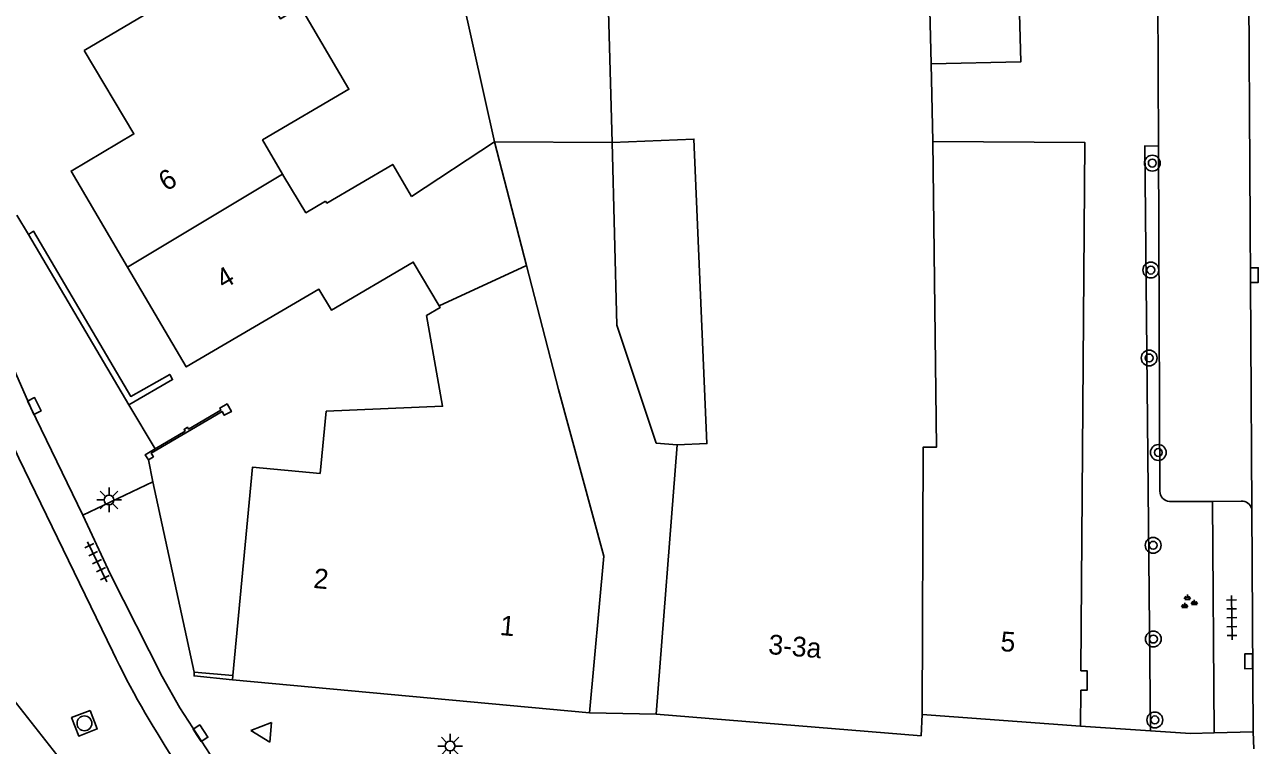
# Model space of a CAD drawing. Extents: x 137999 to 141000, y 397500 to 400501.
# Drawn here: x 138126.3 to 138188.7, y 400214.3 to 400250.8 of the extents above; entities that cross this region are included whole.
import ezdxf

# ---------------------------------------------------------------- set-up
doc = ezdxf.new("R2010")
doc.units = 0
for name, color, linetype in [('gg-afsc-erfafscheiding', 7, 'Continuous'), ('gg-afsc-muur', 7, 'Continuous'), ('gg-anno-huisnummerreeks BGT', 7, 'Continuous'), ('gg-bbg-bijgebouw', 7, 'Continuous'), ('gg-bbg-gedigitaliseerde bebouwing', 7, 'Continuous'), ('gg-bbg-hoofdgebouw', 7, 'Continuous'), ('gg-bbg-luifel en loopbrug', 7, 'Continuous'), ('gg-bbg-tussenscheiding', 7, 'Continuous'), ('gg-knt-verharding', 7, 'Continuous'), ('gg-knt-verharding nz', 7, 'Continuous'), ('gt-symb-boom', 7, 'Continuous'), ('gt-symb-groenvak', 7, 'Continuous'), ('gt-symb-kolk', 7, 'Continuous'), ('gt-symb-lichtmast', 7, 'Continuous'), ('gt-symb-rioolschacht', 7, 'Continuous'), ('gt-symb-tegel verharding', 7, 'Continuous'), ('gt-symb-waterafsluiter', 7, 'Continuous')]:
    doc.layers.add(name, color=color, linetype=linetype)

# ---------------------------------------------------------------- blocks, each defined once
blk = doc.blocks.new('gt0-KOLK')
at = {"layer": 'gt-symb-kolk'}
blk.add_lwpolyline([(0, 0), (0.375, 0), (0.375, 0.4), (-0.375, 0.4), (-0.375, 0), (0, 0)], dxfattribs=at)
blk = doc.blocks.new('gt0-BOOM')
at = {"layer": 'gt-symb-boom'}
for radius in [0.4, 0.2]:
    blk.add_circle((0, 0), radius, dxfattribs=at)
blk = doc.blocks.new('gt0-GRVAK')
at = {"layer": 'gt-symb-groenvak'}
for p, q in [((-0.11, 0.189), (-0.228, 0.24)), ((-0.182, 0.153), (0.088, 0.153)), ((-0.091, 0.211), (-0.156, 0.322)), ((-0.047, 0.214), (-0.047, 0.393)), ((-0.004, 0.211), (0.061, 0.322)), ((0.015, 0.189), (0.133, 0.24)), ((0.262, -0.052), (0.197, 0.059)), ((0.305, -0.049), (0.305, 0.13)), ((0.349, -0.052), (0.414, 0.059)), ((-0.245, -0.228), (-0.363, -0.177)), ((-0.318, -0.264), (-0.047, -0.264)), ((-0.226, -0.206), (-0.291, -0.095)), ((-0.183, -0.203), (-0.183, -0.024)), ((-0.139, -0.206), (-0.074, -0.095)), ((-0.12, -0.228), (-0.002, -0.177)), ((0.243, -0.074), (0.125, -0.023)), ((0.17, -0.11), (0.441, -0.11)), ((0.368, -0.074), (0.486, -0.023))]:
    blk.add_line(p, q, dxfattribs=at)
blk = doc.blocks.new('gt0-TEG1')
at = {"layer": 'gt-symb-tegel verharding'}
for p, q in [((-1.125, 0), (1.125, 0)), ((-0.9, -0.25), (-0.9, 0.25)), ((-0.45, -0.25), (-0.45, 0.25)), ((0, -0.25), (0, 0.25)), ((0.45, -0.25), (0.45, 0.25)), ((0.9, -0.25), (0.9, 0.25))]:
    blk.add_line(p, q, dxfattribs=at)
blk = doc.blocks.new('gt0-LMAST')
at = {"layer": 'gt-symb-lichtmast'}
for p, q in [((-0.182, 0.173), (-0.447, 0.438)), ((-0.005, 0.246), (-0.005, 0.621)), ((0.172, 0.173), (0.437, 0.438)), ((-0.255, -0.004), (-0.63, -0.004)), ((-0.182, -0.181), (-0.447, -0.446)), ((-0.005, -0.254), (-0.005, -0.629)), ((0.437, -0.446), (0.172, -0.181)), ((0.245, -0.004), (0.62, -0.004))]:
    blk.add_line(p, q, dxfattribs=at)
blk.add_circle((-0.005, -0.004), 0.25, dxfattribs=at)
blk = doc.blocks.new('gt0-WAFSL')
at = {"layer": 'gt-symb-waterafsluiter'}
for p, q in [((-0.5, -0.333), (0, 0.667)), ((0, 0.667), (0.5, -0.333)), ((0.5, -0.333), (-0.5, -0.333))]:
    blk.add_line(p, q, dxfattribs=at)
blk = doc.blocks.new('gt0-RS')
at = {"layer": 'gt-symb-rioolschacht'}
blk.add_lwpolyline([(-0.5, -0.5), (0.5, -0.5), (0.5, 0.5), (-0.5, 0.5)], close=True, dxfattribs=at)
blk.add_circle((0, 0), 0.375, dxfattribs=at)

msp = doc.modelspace()

# ---------------------------------------------------------------- linework, layer by layer
at = {"layer": 'gg-afsc-erfafscheiding'}
msp.add_lwpolyline([(138183.3, 400215.009), (138183.014, 400244.626), (138183.696, 400244.604)], dxfattribs=at)
at = {"layer": 'gg-afsc-muur'}
for p, q in [((138131.606, 400231.522), (138126.517, 400240.141)), ((138134.912, 400217.988), (138136.87, 400217.81))]:
    msp.add_line(p, q, dxfattribs=at)
for points in [[(138131.606, 400231.522), (138133.816, 400232.794), (138133.671, 400233.053), (138131.7, 400231.94), (138126.786, 400240.303), (138126.517, 400240.141)], [(138132.931, 400229.282), (138134.451, 400230.186), (138134.4, 400230.27), (138134.565, 400230.382), (138134.622, 400230.291), (138136.258, 400231.245), (138136.198, 400231.352), (138136.576, 400231.562), (138136.792, 400231.174), (138136.43, 400230.987), (138136.32, 400231.182), (138132.735, 400229.065), (138132.849, 400228.884), (138132.597, 400228.726)], [(138132.931, 400229.282), (138132.426, 400228.982), (138132.597, 400228.726)], [(138136.85, 400217.6), (138134.899, 400217.794), (138134.912, 400217.988)]]:
    msp.add_lwpolyline(points, dxfattribs=at)
at = {"layer": 'gg-bbg-bijgebouw'}
msp.add_lwpolyline([(138172.191, 400248.773), (138176.726, 400248.876), (138176.609, 400253.159)], dxfattribs=at)
at = {"layer": 'gg-bbg-gedigitaliseerde bebouwing'}
for p, q in [((138147.16, 400257.971), (138150.104, 400244.836)), ((138145.909, 400242.067), (138150.104, 400244.836)), ((138150.104, 400244.836), (138151.722, 400238.564)), ((138150.104, 400244.836), (138156.051, 400244.792)), ((138139.382, 400243.192), (138139.45, 400243.08)), ((138159.34, 400229.493), (138158.28, 400215.85))]:
    msp.add_line(p, q, dxfattribs=at)
for points in [[(138129.35, 400249.46), (138137.408, 400254.228), (138139.27, 400251.06), (138140.286, 400251.657), (138142.735, 400247.491), (138138.366, 400244.923), (138139.382, 400243.192)], [(138159.34, 400229.493), (138160.85, 400229.557), (138160.195, 400244.968), (138156.051, 400244.792)], [(138141.56, 400241.83), (138141.621, 400241.727), (138144.957, 400243.688), (138145.909, 400242.067)], [(138141.56, 400241.83), (138140.559, 400241.241), (138139.45, 400243.08)], [(138151.722, 400238.564), (138153.341, 400232.287), (138155.642, 400223.857), (138154.91, 400215.93)]]:
    msp.add_lwpolyline(points, dxfattribs=at)
at = {"layer": 'gg-bbg-hoofdgebouw'}
for p, q in [((138172.191, 400248.773), (138172.28, 400244.85)), ((138136.85, 400217.6), (138136.87, 400217.81)), ((138154.91, 400215.93), (138136.85, 400217.6)), ((138179.75, 400215.24), (138179.764, 400217.069)), ((138171.74, 400215.84), (138179.75, 400215.24))]:
    msp.add_line(p, q, dxfattribs=at)
for points in [[(138131.538, 400238.488), (138128.68, 400243.35), (138131.86, 400245.23), (138129.35, 400249.46)], [(138179.772, 400218.049), (138179.98, 400244.79), (138172.28, 400244.85)], [(138147.303, 400236.519), (138145.99, 400238.74), (138141.85, 400236.31), (138141.22, 400237.37), (138134.51, 400233.43), (138131.538, 400238.488)], [(138146.66, 400236.04), (138147.35, 400236.44), (138147.303, 400236.519)], [(138141.58, 400231.19), (138147.477, 400231.445), (138146.66, 400236.04)], [(138136.87, 400217.81), (138137.86, 400228.36), (138141.28, 400228.04), (138141.58, 400231.19)], [(138179.764, 400217.069), (138180.084, 400217.067), (138180.092, 400218.047), (138179.772, 400218.049)], [(138158.28, 400215.85), (138171.69, 400214.76), (138171.74, 400215.84)]]:
    msp.add_lwpolyline(points, dxfattribs=at)
at = {"layer": 'gg-bbg-luifel en loopbrug'}
msp.add_line((138158.286, 400229.575), (138159.34, 400229.493), dxfattribs=at)
msp.add_lwpolyline([(138156.051, 400244.792), (138156.286, 400235.551), (138158.286, 400229.575)], dxfattribs=at)
at = {"layer": 'gg-bbg-tussenscheiding'}
for p, q in [((138172.191, 400248.773), (138172.035, 400255.81)), ((138131.538, 400238.488), (138139.382, 400243.192)), ((138147.303, 400236.519), (138151.722, 400238.564))]:
    msp.add_line(p, q, dxfattribs=at)
for points in [[(138158.126, 400256.341), (138155.738, 400256.276), (138156.051, 400244.792)], [(138171.74, 400215.84), (138171.799, 400229.372), (138172.46, 400229.364), (138172.28, 400244.85)]]:
    msp.add_lwpolyline(points, dxfattribs=at)
at = {"layer": 'gg-knt-verharding'}
for p, q in [((138183.658, 400253.56), (138183.696, 400244.604)), ((138183.696, 400244.604), (138183.77, 400227.15)), ((138126.517, 400240.141), (138125.929, 400241.118)), ((138132.931, 400229.282), (138131.606, 400231.522)), ((138132.814, 400227.61), (138132.597, 400228.726)), ((138129.27, 400225.922), (138132.814, 400227.61)), ((138132.814, 400227.61), (138134.912, 400217.988)), ((138184.26, 400226.62), (138186.43, 400226.626)), ((138186.43, 400226.626), (138187.89, 400226.63)), ((138186.43, 400226.626), (138186.519, 400214.912)), ((138188.488, 400214.968), (138188.416, 400226.257)), ((138125.729, 400216.632), (138132.539, 400207.984)), ((138154.91, 400215.93), (138158.28, 400215.85)), ((138183.3, 400215.009), (138179.75, 400215.24)), ((138183.3, 400215.009), (138185.318, 400214.878)), ((138186.519, 400214.912), (138185.318, 400214.878)), ((138188.488, 400214.968), (138186.519, 400214.912)), ((138188.529, 400214.096), (138188.488, 400214.968))]:
    msp.add_line(p, q, dxfattribs=at)
for points in [[(138121.069, 400243.604), (138123.288, 400239.009), (138126.639, 400231.37), (138129.27, 400225.922)], [(138123.95, 400233.377), (138126.037, 400228.818), (138130.785, 400219.011)], [(138137.255, 400211.457), (138134.18, 400216.176), (138133.282, 400217.758), (138130.679, 400222.934), (138129.27, 400225.922)]]:
    msp.add_lwpolyline(points, dxfattribs=at)
for centre, radius, start, end in [((138184.284, 400227.134), 0.514, 178.1801, 267.32842), ((138187.936, 400226.137), 0.495, 14.00208, 95.31507), ((138174.467, 400240.197), 48.549, 205.87358, 213.24021)]:
    msp.add_arc(centre, radius, start, end, dxfattribs=at)
at = {"layer": 'gg-knt-verharding nz'}
msp.add_line((138188.416, 400226.257), (138188.15, 400272.27), dxfattribs=at)

# ---------------------------------------------------------------- block references
at = {"layer": 'gt-symb-boom'}
for p in [(138183.385, 400243.751), (138183.311, 400238.337), (138183.228, 400233.888), (138183.69, 400229.101), (138183.43, 400224.404), (138183.44, 400219.659), (138183.513, 400215.564)]:
    msp.add_blockref('gt0-BOOM', p, dxfattribs=at)
at = {"layer": 'gt-symb-groenvak'}
msp.add_blockref('gt0-GRVAK', (138185.206, 400221.513), dxfattribs=at)
at = {"layer": 'gt-symb-kolk'}
for p, rotation in [((138188.348, 400238.081), -89.71352348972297), ((138126.639, 400231.37), -64.20397350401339), ((138188.061, 400218.533), -89.71352349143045), ((138135.062, 400214.78), -56.57996880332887)]:
    msp.add_blockref('gt0-KOLK', p, dxfattribs=dict(at, rotation=rotation))
at = {"layer": 'gt-symb-lichtmast'}
for p in [(138130.606, 400226.704), (138147.861, 400214.247)]:
    msp.add_blockref('gt0-LMAST', p, dxfattribs=at)
at = {"layer": 'gt-symb-rioolschacht', "rotation": -158.719833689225}
msp.add_blockref('gt0-RS', (138129.356, 400215.394), dxfattribs=at)
at = {"layer": 'gt-symb-tegel verharding'}
for p, rotation in [((138129.994, 400223.573), -64.07581448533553), ((138187.406, 400220.738), 90.80208851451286)]:
    msp.add_blockref('gt0-TEG1', p, dxfattribs=dict(at, rotation=rotation))
at = {"layer": 'gt-symb-waterafsluiter', "rotation": 84.7225939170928}
msp.add_blockref('gt0-WAFSL', (138138.444, 400214.962), dxfattribs=at)

# ---------------------------------------------------------------- texts
at = {"layer": 'gg-anno-huisnummerreeks BGT'}
for s, rotation, p in [('6', 30.5, (138133.487, 400242.299)), ('4', 30.5, (138136.397, 400237.346)), ('2', 354.6, (138140.914, 400222.25)), ('1', 354.7, (138150.347, 400219.867)), ('3-3a', 355.4, (138163.934, 400218.901)), ('5', 355.7, (138175.678, 400219.054))]:
    msp.add_text(s, height=1, rotation=rotation, dxfattribs=at).set_placement(p)

doc.saveas('drawing.dxf')
